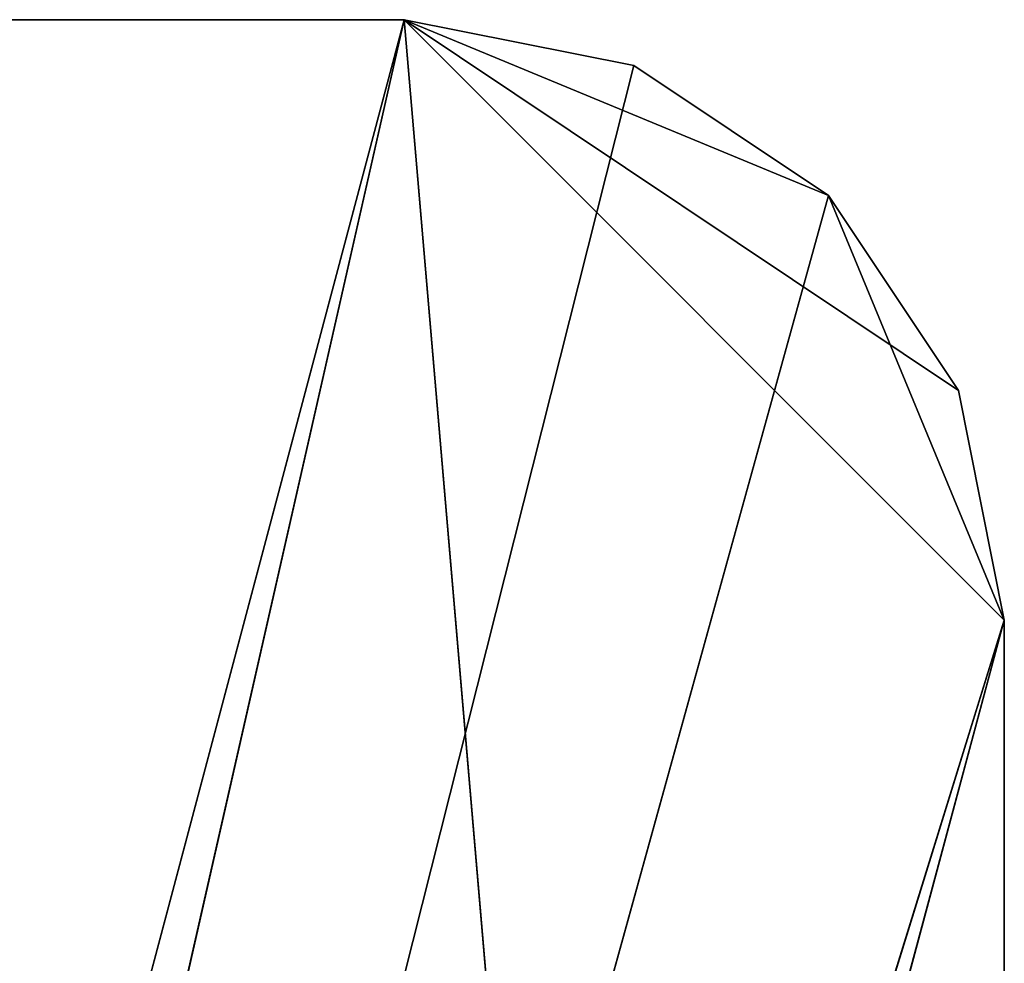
# Model space of a CAD drawing. Extents: x 14 to 217, y 27 to 186.
# Tile 652 of 656: x 54 to 59, y 128 to 133. Entities that reach past the tile are written whole.
import ezdxf

# ---------------------------------------------------------------- set-up
doc = ezdxf.new("R2010")
doc.units = 0
doc.header["$LTSCALE"] = 25.4
doc.layers.get('0').update_dxf_attribs({"color": 13, "linetype": 'CONTINUOUS'})

# ---------------------------------------------------------------- blocks, each defined once
blk = doc.blocks.new('PROFILE-RECESSED-T-CONNECT')
at = {"color": 0}
for p, q in [((43.0469, 2.0001, 53), (19.0469, 2.0001, 53)), ((43.0469, 2.0001, 53), (19.0469, 2.0001, 53)), ((43.0469, 2.0001, 53), (19.0469, 0.8001, 53)), ((43.0469, 2.0001, 53), (19.0469, 0.8001, 53)), ((30.5549, 2.0001, 100), (43.0469, 2.0001, 53)), ((30.5549, 2.0001, 100), (43.0469, 2.0001, 53)), ((46.0469, 2.0001, 88), (43.0469, 2.0001, 53)), ((46.0469, 2.0001, 88), (43.0469, 2.0001, 53)), ((46.0469, 2.0001, 56), (43.0469, 2.0001, 53)), ((45.8185, 2.0001, 54.852), (43.0469, 2.0001, 53)), ((46.0469, 2.0001, 56), (43.0469, 2.0001, 53)), ((45.8185, 2.0001, 54.852), (43.0469, 2.0001, 53)), ((45.1682, 2.0001, 53.8787), (43.0469, 2.0001, 53)), ((45.1682, 2.0001, 53.8787), (43.0469, 2.0001, 53)), ((44.1949, 2.0001, 53.2284), (43.0469, 2.0001, 53)), ((43.0469, 0.8001, 53), (44.1949, 2.0001, 53.2284)), ((43.0469, 0.8001, 53), (44.1949, 2.0001, 53.2284)), ((43.0469, 0.8001, 53), (43.0469, 2.0001, 53)), ((44.1949, 2.0001, 53.2284), (43.0469, 2.0001, 53)), ((43.0469, 0.8001, 53), (43.0469, 2.0001, 53)), ((45.1682, 2.0001, 53.8787), (44.1949, 2.0001, 53.2284)), ((44.1949, 0.8001, 53.2284), (45.1682, 2.0001, 53.8787)), ((44.1949, 0.8001, 53.2284), (45.1682, 2.0001, 53.8787)), ((44.1949, 0.8001, 53.2284), (44.1949, 2.0001, 53.2284)), ((45.1682, 2.0001, 53.8787), (44.1949, 2.0001, 53.2284)), ((44.1949, 0.8001, 53.2284), (44.1949, 2.0001, 53.2284)), ((45.8185, 2.0001, 54.852), (45.1682, 2.0001, 53.8787)), ((45.1682, 0.8001, 53.8787), (45.8185, 2.0001, 54.852)), ((45.1682, 0.8001, 53.8787), (45.8185, 2.0001, 54.852)), ((45.1682, 0.8001, 53.8787), (45.1682, 2.0001, 53.8787)), ((45.8185, 2.0001, 54.852), (45.1682, 2.0001, 53.8787)), ((45.1682, 0.8001, 53.8787), (45.1682, 2.0001, 53.8787)), ((46.0469, 2.0001, 56), (45.8185, 2.0001, 54.852)), ((45.8185, 0.8001, 54.852), (46.0469, 2.0001, 56)), ((45.8185, 0.8001, 54.852), (46.0469, 2.0001, 56)), ((45.8185, 0.8001, 54.852), (45.8185, 2.0001, 54.852)), ((46.0469, 2.0001, 56), (45.8185, 2.0001, 54.852)), ((45.8185, 0.8001, 54.852), (45.8185, 2.0001, 54.852)), ((46.0469, 2.0001, 88), (46.0469, 2.0001, 56)), ((46.0469, 2.0001, 88), (46.0469, 2.0001, 56)), ((46.0469, 2.0001, 88), (46.0469, 0.8001, 56)), ((46.0469, 0.8001, 56), (46.0469, 2.0001, 56)), ((46.0469, 2.0001, 88), (46.0469, 0.8001, 56)), ((46.0469, 0.8001, 56), (46.0469, 2.0001, 56)), ((19.0469, 0.8001, 53), (43.0469, 0.8001, 53)), ((19.0469, 0.8001, 53), (43.0469, 0.8001, 53)), ((32.3234, 0.8001, 100.2666), (43.0469, 0.8001, 53)), ((44.1949, 0.8001, 53.2284), (32.3234, 0.8001, 100.2666)), ((45.1682, 0.8001, 53.8787), (32.3234, 0.8001, 100.2666)), ((44.1949, 0.8001, 53.2284), (32.3234, 0.8001, 100.2666)), ((45.1682, 0.8001, 53.8787), (32.3234, 0.8001, 100.2666)), ((46.0469, 0.8001, 56), (32.3234, 0.8001, 100.2666)), ((46.0469, 0.8001, 56), (32.3234, 0.8001, 100.2666)), ((32.3234, 0.8001, 100.2666), (43.0469, 0.8001, 53)), ((46.0469, 0.8001, 56), (33.9348, 0.8001, 101.0426)), ((46.0469, 0.8001, 56), (33.9348, 0.8001, 101.0426)), ((43.0469, 0.8001, 53), (44.1949, 0.8001, 53.2284)), ((43.0469, 0.8001, 53), (44.1949, 0.8001, 53.2284)), ((44.1949, 0.8001, 53.2284), (45.1682, 0.8001, 53.8787)), ((44.1949, 0.8001, 53.2284), (45.1682, 0.8001, 53.8787)), ((45.1682, 0.8001, 53.8787), (45.8185, 0.8001, 54.852)), ((46.0469, 0.8001, 56), (45.1682, 0.8001, 53.8787)), ((46.0469, 0.8001, 56), (45.1682, 0.8001, 53.8787)), ((45.1682, 0.8001, 53.8787), (45.8185, 0.8001, 54.852)), ((45.8185, 0.8001, 54.852), (46.0469, 0.8001, 56)), ((45.8185, 0.8001, 54.852), (46.0469, 0.8001, 56)), ((46.0469, 0.8001, 56), (46.0469, 0.8001, 88)), ((46.0469, 0.8001, 56), (46.0469, 0.8001, 88))]:
    blk.add_line(p, q, dxfattribs=at)
mesh = blk.add_polyface(dxfattribs=at)
corners = [(30.5549, 2.0001, 100), (43.0469, 2.0001, 53), (19.0469, 2.0001, 53)]
mesh.append_faces([[corners[k] for k in face] for face in [(0, 1, 2)]], dxfattribs={"color": 0})
mesh = blk.add_polyface(dxfattribs=at)
corners = [(43.0469, 2.0001, 53), (19.0469, 0.8001, 53), (19.0469, 2.0001, 53)]
mesh.append_faces([[corners[k] for k in face] for face in [(0, 1, 2)]], dxfattribs={"color": 0})
mesh = blk.add_polyface(dxfattribs=at)
corners = [(43.0469, 0.8001, 53), (19.0469, 0.8001, 53), (43.0469, 2.0001, 53)]
mesh.append_faces([[corners[k] for k in face] for face in [(0, 1, 2)]], dxfattribs={"color": 0})
mesh = blk.add_polyface(dxfattribs=at)
corners = [(30.5549, 2.0001, 100), (46.0469, 2.0001, 88), (43.0469, 2.0001, 53)]
mesh.append_faces([[corners[k] for k in face] for face in [(0, 1, 2)]], dxfattribs={"color": 0})
mesh = blk.add_polyface(dxfattribs=at)
corners = [(46.0469, 2.0001, 88), (46.0469, 2.0001, 56), (43.0469, 2.0001, 53)]
mesh.append_faces([[corners[k] for k in face] for face in [(0, 1, 2)]], dxfattribs={"color": 0})
mesh = blk.add_polyface(dxfattribs=at)
corners = [(46.0469, 2.0001, 56), (45.8185, 2.0001, 54.852), (43.0469, 2.0001, 53)]
mesh.append_faces([[corners[k] for k in face] for face in [(0, 1, 2)]], dxfattribs={"color": 0})
mesh = blk.add_polyface(dxfattribs=at)
corners = [(45.8185, 2.0001, 54.852), (45.1682, 2.0001, 53.8787), (43.0469, 2.0001, 53)]
mesh.append_faces([[corners[k] for k in face] for face in [(0, 1, 2)]], dxfattribs={"color": 0})
mesh = blk.add_polyface(dxfattribs=at)
corners = [(45.1682, 2.0001, 53.8787), (44.1949, 2.0001, 53.2284), (43.0469, 2.0001, 53)]
mesh.append_faces([[corners[k] for k in face] for face in [(0, 1, 2)]], dxfattribs={"color": 0})
mesh = blk.add_polyface(dxfattribs=at)
corners = [(44.1949, 0.8001, 53.2284), (43.0469, 0.8001, 53), (44.1949, 2.0001, 53.2284)]
mesh.append_faces([[corners[k] for k in face] for face in [(0, 1, 2)]], dxfattribs={"color": 0})
mesh = blk.add_polyface(dxfattribs=at)
corners = [(44.1949, 2.0001, 53.2284), (43.0469, 0.8001, 53), (43.0469, 2.0001, 53)]
mesh.append_faces([[corners[k] for k in face] for face in [(0, 1, 2)]], dxfattribs={"color": 0})
mesh = blk.add_polyface(dxfattribs=at)
corners = [(45.1682, 0.8001, 53.8787), (44.1949, 0.8001, 53.2284), (45.1682, 2.0001, 53.8787)]
mesh.append_faces([[corners[k] for k in face] for face in [(0, 1, 2)]], dxfattribs={"color": 0})
mesh = blk.add_polyface(dxfattribs=at)
corners = [(45.1682, 2.0001, 53.8787), (44.1949, 0.8001, 53.2284), (44.1949, 2.0001, 53.2284)]
mesh.append_faces([[corners[k] for k in face] for face in [(0, 1, 2)]], dxfattribs={"color": 0})
mesh = blk.add_polyface(dxfattribs=at)
corners = [(45.8185, 2.0001, 54.852), (45.8185, 0.8001, 54.852), (45.1682, 0.8001, 53.8787)]
mesh.append_faces([[corners[k] for k in face] for face in [(0, 1, 2)]], dxfattribs={"color": 0})
mesh = blk.add_polyface(dxfattribs=at)
corners = [(45.8185, 2.0001, 54.852), (45.1682, 0.8001, 53.8787), (45.1682, 2.0001, 53.8787)]
mesh.append_faces([[corners[k] for k in face] for face in [(0, 1, 2)]], dxfattribs={"color": 0})
mesh = blk.add_polyface(dxfattribs=at)
corners = [(46.0469, 2.0001, 56), (46.0469, 0.8001, 56), (45.8185, 0.8001, 54.852)]
mesh.append_faces([[corners[k] for k in face] for face in [(0, 1, 2)]], dxfattribs={"color": 0})
mesh = blk.add_polyface(dxfattribs=at)
corners = [(46.0469, 2.0001, 56), (45.8185, 0.8001, 54.852), (45.8185, 2.0001, 54.852)]
mesh.append_faces([[corners[k] for k in face] for face in [(0, 1, 2)]], dxfattribs={"color": 0})
mesh = blk.add_polyface(dxfattribs=at)
corners = [(46.0469, 2.0001, 88), (46.0469, 0.8001, 56), (46.0469, 2.0001, 56)]
mesh.append_faces([[corners[k] for k in face] for face in [(0, 1, 2)]], dxfattribs={"color": 0})
mesh = blk.add_polyface(dxfattribs=at)
corners = [(46.0469, 2.0001, 88), (46.0469, 0.8001, 88), (46.0469, 0.8001, 56)]
mesh.append_faces([[corners[k] for k in face] for face in [(0, 1, 2)]], dxfattribs={"color": 0})
mesh = blk.add_polyface(dxfattribs=at)
corners = [(32.3234, 0.8001, 100.2666), (19.0469, 0.8001, 53), (43.0469, 0.8001, 53)]
mesh.append_faces([[corners[k] for k in face] for face in [(0, 1, 2)]], dxfattribs={"color": 0})
mesh = blk.add_polyface(dxfattribs=at)
corners = [(32.3234, 0.8001, 100.2666), (43.0469, 0.8001, 53), (44.1949, 0.8001, 53.2284)]
mesh.append_faces([[corners[k] for k in face] for face in [(0, 1, 2)]], dxfattribs={"color": 0})
mesh = blk.add_polyface(dxfattribs=at)
corners = [(32.3234, 0.8001, 100.2666), (44.1949, 0.8001, 53.2284), (45.1682, 0.8001, 53.8787)]
mesh.append_faces([[corners[k] for k in face] for face in [(0, 1, 2)]], dxfattribs={"color": 0})
mesh = blk.add_polyface(dxfattribs=at)
corners = [(32.3234, 0.8001, 100.2666), (45.1682, 0.8001, 53.8787), (46.0469, 0.8001, 56)]
mesh.append_faces([[corners[k] for k in face] for face in [(0, 1, 2)]], dxfattribs={"color": 0})
mesh = blk.add_polyface(dxfattribs=at)
corners = [(33.9348, 0.8001, 101.0426), (32.3234, 0.8001, 100.2666), (46.0469, 0.8001, 56)]
mesh.append_faces([[corners[k] for k in face] for face in [(0, 1, 2)]], dxfattribs={"color": 0})
mesh = blk.add_polyface(dxfattribs=at)
corners = [(33.9348, 0.8001, 101.0426), (46.0469, 0.8001, 56), (46.0469, 0.8001, 88)]
mesh.append_faces([[corners[k] for k in face] for face in [(0, 1, 2)]], dxfattribs={"color": 0})
mesh = blk.add_polyface(dxfattribs=at)
corners = [(46.0469, 0.8001, 56), (45.1682, 0.8001, 53.8787), (45.8185, 0.8001, 54.852)]
mesh.append_faces([[corners[k] for k in face] for face in [(0, 1, 2)]], dxfattribs={"color": 0})

msp = doc.modelspace()

# ---------------------------------------------------------------- block references
at = {"color": 7, "extrusion": (0, -1, -3.33067e-16)}
msp.add_blockref('PROFILE-RECESSED-T-CONNECT', (12.9862, -56.4217, -185.8719), dxfattribs=at)

doc.saveas('drawing.dxf')
